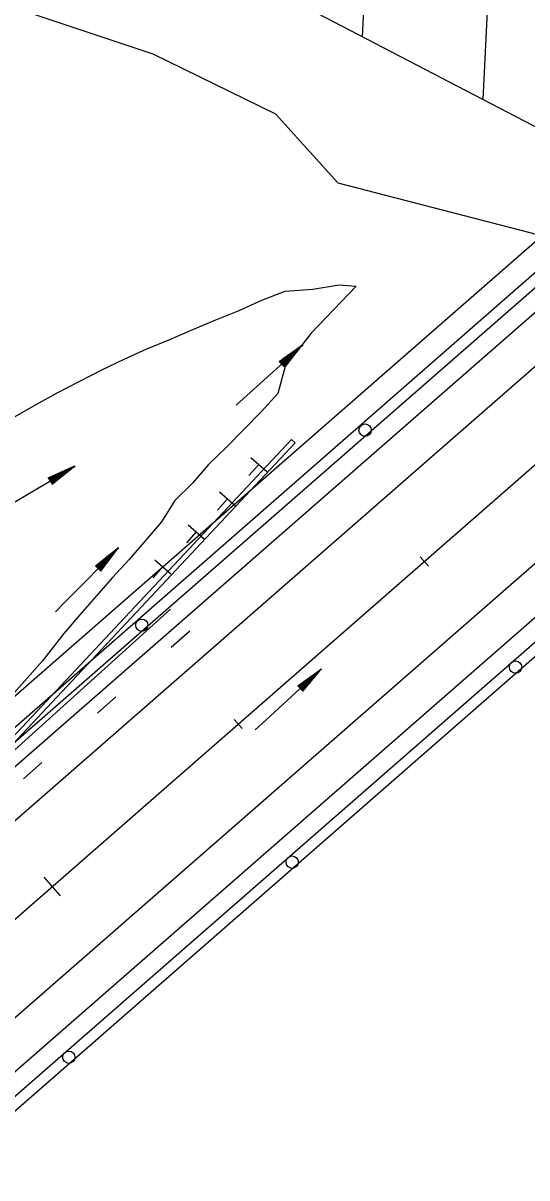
# Model space of a CAD drawing. Extents: x 1300404 to 1323571, y 234004 to 252077.
# Drawn here: x 1311050.7 to 1311254.4, y 241122.9 to 241590.4 of the extents above; entities that cross this region are included whole.
import ezdxf

# ---------------------------------------------------------------- set-up
doc = ezdxf.new("R2010")
doc.units = 0
for name, color, linetype in [('R_Barrel', 7, 'Continuous'), ('R_Const Limits', 7, 'Continuous'), ('R_Draft', 7, 'Continuous'), ('R_Floodway', 7, 'Continuous'), ('R_Flooplain', 7, 'Continuous'), ('R_Flow Arrows', 7, 'Continuous'), ('R_Horz Alg Major Ticks', 7, 'Continuous'), ('R_Horz Alg Minor Ticks', 7, 'Continuous'), ('R_Proposed', 7, 'Continuous'), ('R_Temp Barrier Wall', 7, 'Continuous'), ('R_Temp Travel Lane', 7, 'Continuous'), ('R_Temp Travel Stripe', 7, 'Continuous')]:
    doc.layers.add(name, color=color, linetype=linetype)

msp = doc.modelspace()

# ---------------------------------------------------------------- linework, layer by layer
at = {"layer": 'R_Barrel'}
for p, q in [((1311145.96, 241411.68), (1311142.01, 241407.16)), ((1311142.74, 241414.49), (1311149.22, 241408.83)), ((1311133.3, 241397.76), (1311129.35, 241393.24)), ((1311130.08, 241400.58), (1311136.55, 241394.91)), ((1311120.67, 241384.48), (1311116.72, 241379.97)), ((1311117.45, 241387.3), (1311123.92, 241381.64)), ((1311107.1, 241370.31), (1311103.15, 241365.8)), ((1311103.88, 241373.13), (1311110.36, 241367.47))]:
    msp.add_line(p, q, dxfattribs=at)
for centre in [(1311188.96, 241425.6), (1311098.64, 241346.6), (1311249.85, 241329.67), (1311159.5, 241250.69), (1311069.16, 241171.71)]:
    msp.add_circle(centre, 2.5, dxfattribs=at)
at = {"layer": 'R_Const Limits'}
for points in [[(1311010.65, 241411.21), (1311011.98, 241412.03), (1311020.7, 241416.94), (1311029.58, 241421.58), (1311038.46, 241426.21), (1311047.23, 241431.03), (1311055.97, 241435.9), (1311064.71, 241440.77), (1311073.58, 241445.42), (1311082.48, 241450.02), (1311091.54, 241454.35), (1311100.71, 241458.51), (1311110.08, 241462.32), (1311119.35, 241466.32), (1311128.65, 241470.24), (1311138.08, 241473.96), (1311147.19, 241478.21), (1311156.69, 241481.81), (1311167.85, 241482.64), (1311178.44, 241484.42), (1311185.37, 241483.83), (1311185.37, 241483.83)], [(1311185.37, 241483.83), (1311167.13, 241464.86), (1311167.15, 241464.85), (1311162.87, 241459.25), (1311156.66, 241451.34), (1311153.67, 241440.35), (1311146.91, 241432.97), (1311139.94, 241425.8), (1311132.94, 241418.66), (1311125.71, 241411.74), (1311119.16, 241404.16), (1311112.06, 241397.12), (1311106.62, 241388.47), (1311100.11, 241380.86), (1311093.57, 241373.27), (1311086.77, 241365.95), (1311080.19, 241358.4), (1311073.62, 241350.85), (1311067.08, 241343.26), (1311060.89, 241335.34), (1311058.51, 241332.25), (1311020.24, 241288.97), (1311020.24, 241288.97)]]:
    msp.add_lwpolyline(points, dxfattribs=at)
at = {"layer": 'R_Draft'}
for p, q in [((1308396.96, 238971.92), (1312368.36, 242444.53)), ((1308407.83, 238959.5), (1312379.22, 242432.11)), ((1308447.32, 238914.33), (1312418.71, 242386.94)), ((1308458.18, 238901.91), (1312429.57, 242374.52)), ((1309184.47, 239689.08), (1312131.36, 242265.86)), ((1309037.78, 239548.19), (1312137.61, 242258.71)), ((1309193.69, 239678.54), (1312140.58, 242255.32)), ((1309413.86, 239721.62), (1312065.67, 242040.38)), ((1309410.89, 239725), (1311987.97, 241978.41)), ((1309410.89, 239725), (1311987.97, 241978.41))]:
    msp.add_line(p, q, dxfattribs=at)
at = {"layer": 'R_Floodway'}
for p, q in [((1311187.9, 241584.88), (1311213.4, 242093.9)), ((1311236.69, 241559.43), (1311262.41, 242072.8))]:
    msp.add_line(p, q, dxfattribs=at)
msp.add_lwpolyline([(1312749.18, 241191.87), (1312719.26, 241174.03), (1312375.34, 241167.16), (1311696.89, 241341.68), (1311497.53, 241419.47), (1311333.82, 241508.77), (1311059.08, 241652.06), (1310740.78, 241795.13), (1310453.25, 241924.55), (1310367.2, 241994.21), (1310267.81, 242111.73), (1309996.24, 242391.57), (1309869.69, 242546.75), (1309624.53, 242919.62)], dxfattribs=at)
at = {"layer": 'R_Flooplain'}
msp.add_lwpolyline([(1308850.44, 242983.42), (1308921.9, 242863.68), (1309009.78, 242685.04), (1309044.07, 242596.21), (1309055.9, 242542.38), (1309352.07, 242367.77), (1309503.16, 242292.41), (1309669.46, 242230.8), (1309815.49, 242150.85), (1309936.66, 242057.64), (1310419.39, 241839.75), (1310733.16, 241727.16), (1311043.67, 241597.79), (1311103.17, 241577.86), (1311152.77, 241553.58), (1311178, 241525.7), (1311328.48, 241486.66), (1311553.07, 241380.98), (1311870.34, 241289.99), (1312137.52, 241213.62), (1312460.11, 241035.25), (1312721.15, 240884.18), (1312883.23, 240786.49)], dxfattribs=at)
at = {"layer": 'R_Flow Arrows'}
for p, q in [((1311154.17, 241453.42), (1311163.84, 241460.27)), ((1311156.24, 241451.18), (1311163.84, 241460.27)), ((1311154.17, 241453.42), (1311156.24, 241451.18)), ((1311060.81, 241406.32), (1311071.66, 241411.08)), ((1311062.37, 241403.72), (1311071.66, 241411.08)), ((1311060.81, 241406.32), (1311062.37, 241403.72)), ((1311079.98, 241370.66), (1311089.24, 241378.04)), ((1311082.16, 241368.54), (1311089.24, 241378.04)), ((1311079.98, 241370.66), (1311082.16, 241368.54)), ((1311161.73, 241322.09), (1311171.41, 241328.91)), ((1311163.79, 241319.85), (1311171.41, 241328.91)), ((1311161.73, 241322.09), (1311163.79, 241319.85))]:
    msp.add_line(p, q, dxfattribs=at)
for points in [[(1311136.89, 241435.67), (1311141.15, 241439.55), (1311163.94, 241460.16)], [(1311155, 241452.52), (1311159.57, 241456.74), (1311161.91, 241458.9)], [(1311155.41, 241452.08), (1311159.98, 241456.3), (1311162.32, 241458.45)], [(1311154.38, 241453.19), (1311156.11, 241454.79)], [(1311154.59, 241452.97), (1311158.04, 241456.16)], [(1311154.79, 241452.75), (1311159.36, 241456.97), (1311159.97, 241457.53)], [(1311155.62, 241451.85), (1311160.19, 241456.07), (1311160.8, 241456.64)], [(1311155.83, 241451.63), (1311159.28, 241454.82)], [(1311156.03, 241451.41), (1311157.76, 241453)], [(1311040.28, 241392.45), (1311045.24, 241395.39), (1311071.73, 241410.95)], [(1311060.96, 241406.06), (1311062.98, 241407.27)], [(1311061.12, 241405.8), (1311065.15, 241408.22)], [(1311061.28, 241405.54), (1311066.6, 241408.75), (1311067.32, 241409.17)], [(1311061.43, 241405.28), (1311066.76, 241408.49), (1311069.49, 241410.12)], [(1311061.75, 241404.76), (1311067.07, 241407.96), (1311069.8, 241409.6)], [(1311061.9, 241404.5), (1311067.23, 241407.7), (1311067.94, 241408.13)], [(1311062.06, 241404.24), (1311066.09, 241406.66)], [(1311062.22, 241403.98), (1311064.23, 241405.19)], [(1311063.71, 241351.97), (1311067.75, 241356.08), (1311089.35, 241377.94)], [(1311080.63, 241370.02), (1311084.96, 241374.49), (1311085.54, 241375.09)], [(1311080.85, 241369.81), (1311085.18, 241374.28), (1311087.39, 241376.56)], [(1311081.29, 241369.39), (1311085.61, 241373.86), (1311087.83, 241376.14)], [(1311081.51, 241369.18), (1311085.83, 241373.64), (1311086.41, 241374.24)], [(1311080.2, 241370.45), (1311081.83, 241372.14)], [(1311080.41, 241370.23), (1311083.68, 241373.61)], [(1311081.73, 241368.97), (1311084.99, 241372.34)], [(1311081.94, 241368.75), (1311083.58, 241370.44)], [(1311144.54, 241304.22), (1311148.78, 241308.13), (1311171.41, 241328.91)], [(1311162.55, 241321.19), (1311167.13, 241325.39), (1311169.48, 241327.54)], [(1311162.96, 241320.74), (1311167.54, 241324.95), (1311169.89, 241327.09)], [(1311161.94, 241321.86), (1311163.67, 241323.45)], [(1311162.14, 241321.64), (1311165.6, 241324.82)], [(1311162.35, 241321.41), (1311166.93, 241325.62), (1311167.54, 241326.18)], [(1311163.17, 241320.52), (1311167.75, 241324.72), (1311168.36, 241325.28)], [(1311163.37, 241320.29), (1311166.84, 241323.47)], [(1311163.58, 241320.07), (1311165.31, 241321.66)]]:
    msp.add_lwpolyline(points, dxfattribs=at)
at = {"layer": 'R_Horz Alg Major Ticks'}
msp.add_lwpolyline([(1311059.07, 241244.56), (1311065.66, 241237.03)], dxfattribs=at)
msp.add_lwpolyline([(1311059.07, 241244.56), (1311065.66, 241237.03)], dxfattribs=at)
at = {"layer": 'R_Horz Alg Minor Ticks'}
for points in [[(1311211.28, 241374.33), (1311214.57, 241370.56)], [(1311211.28, 241374.33), (1311214.57, 241370.56)], [(1311136, 241308.5), (1311139.29, 241304.74)], [(1311136, 241308.5), (1311139.29, 241304.74)]]:
    msp.add_lwpolyline(points, dxfattribs=at)
at = {"layer": 'R_Proposed'}
for p, q in [((1308427.57, 238936.91), (1312793.8, 242754.77)), ((1308427.57, 238936.91), (1312793.8, 242754.77)), ((1309180.37, 239595.16), (1312398.96, 242409.52)), ((1309180.37, 239595.16), (1312398.96, 242409.52))]:
    msp.add_line(p, q, dxfattribs=at)
at = {"layer": 'R_Temp Barrier Wall'}
for p, q in [((1311027.31, 241280.88), (1311159.24, 241421.75)), ((1311160.7, 241420.39), (1311159.24, 241421.75)), ((1311028.76, 241279.52), (1311160.7, 241420.39))]:
    msp.add_line(p, q, dxfattribs=at)
at = {"layer": 'R_Temp Travel Lane'}
msp.add_line((1311110.31, 241353.07), (1311028.63, 241279.38), dxfattribs=at)
at = {"layer": 'R_Temp Travel Stripe'}
for p, q in [((1311118.07, 241344.22), (1311110.6, 241337.57)), ((1311088.19, 241317.64), (1311080.72, 241310.99)), ((1311058.3, 241291.05), (1311050.83, 241284.4))]:
    msp.add_line(p, q, dxfattribs=at)

doc.saveas('drawing.dxf')
